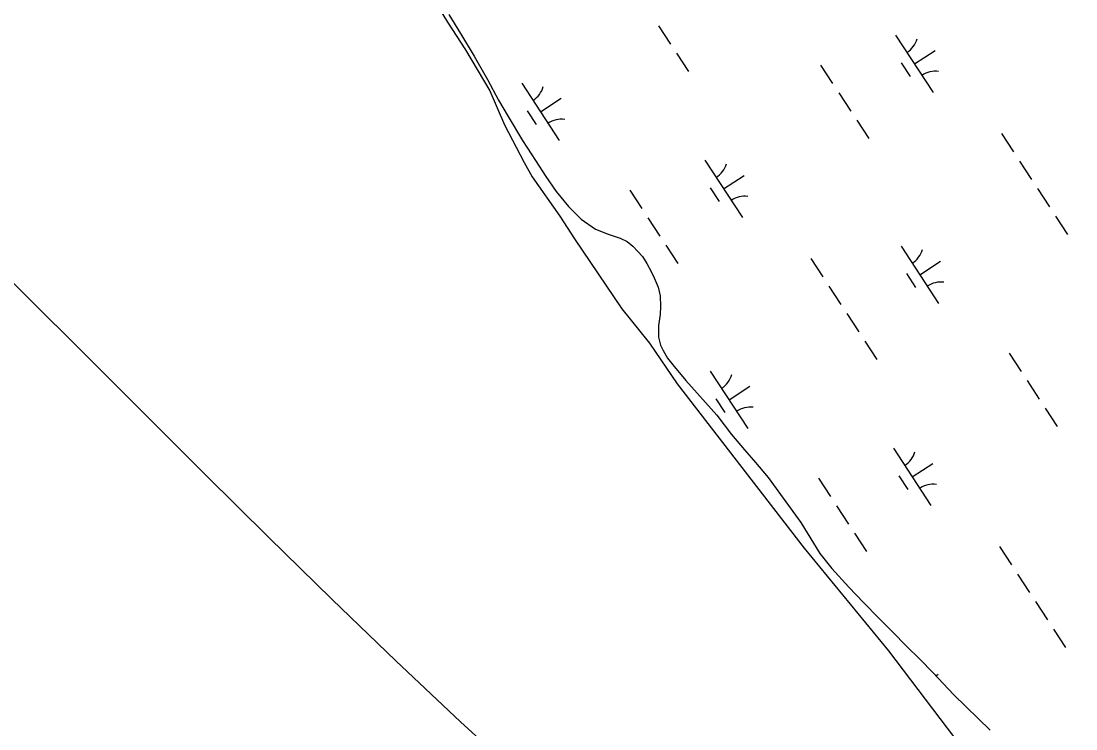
# Model space of a CAD drawing. Extents: x 3945642 to 3966284, y 206476 to 228921.
# Drawn here: x 3953528 to 3954297, y 221229 to 221745 of the extents above; entities that cross this region are included whole.
import ezdxf

# ---------------------------------------------------------------- set-up
doc = ezdxf.new("R2010")
doc.units = 0
for name, color, linetype in [('V-RIVR-EDGE', 7, 'Continuous'), ('V-TOPO-MINR', 7, 'Continuous'), ('V-WETL-SWMP', 7, 'Continuous')]:
    doc.layers.add(name, color=color, linetype=linetype)

msp = doc.modelspace()

# ---------------------------------------------------------------- linework, layer by layer
at = {"layer": 'V-RIVR-EDGE'}
msp.add_lwpolyline([(3953825.87, 221765.56), (3953838.93, 221744.19), (3953851.99, 221724), (3953869.79, 221694.32), (3953880.48, 221669.39), (3953894.72, 221642.09), (3953900.66, 221631.4), (3953920.84, 221602.91), (3953931.53, 221586.29), (3953965.96, 221535.24), (3953986.14, 221510.31), (3954006.32, 221480.63), (3954098.93, 221360.72), (3954160.66, 221285.92), (3954250.89, 221167.2)], dxfattribs=at)
at = {"layer": 'V-TOPO-MINR'}
msp.add_lwpolyline([(3954476.25, 220735.68), (3954045.21, 221066.69), (3953994.51, 221106.85), (3953944.65, 221147.99), (3953896.03, 221190.6), (3953848.25, 221234.2), (3953801.3, 221278.74), (3953754.61, 221323.55), (3953708.32, 221368.78), (3953662.3, 221414.27), (3953443.52, 221632.43)], dxfattribs=at)
at = {"layer": 'V-WETL-SWMP'}
for p, q in [((3953839.89, 221749.93), (3953848.39, 221736.07)), ((3953992.68, 221741.7), (3954001.44, 221728.32)), ((3953848.39, 221736.07), (3953858.44, 221719.48)), ((3954165.75, 221734.75), (3954193.15, 221692.93)), ((3954179.45, 221713.84), (3954194.51, 221723.71)), ((3953858.44, 221719.48), (3953867.99, 221702.53)), ((3954005.83, 221721.63), (3954014.6, 221708.25)), ((3954169.71, 221714.63), (3954176.29, 221704.6)), ((3954111.06, 221712.92), (3954119.83, 221699.53)), ((3953867.99, 221702.53), (3953875.97, 221687.47)), ((3953893.03, 221699.83), (3953920.43, 221658)), ((3954124.21, 221692.84), (3954132.98, 221679.46)), ((3953875.97, 221687.47), (3953883.08, 221675.49)), ((3953906.73, 221678.92), (3953921.78, 221688.78)), ((3953896.99, 221679.71), (3953903.56, 221669.67)), ((3953883.08, 221675.49), (3953893.66, 221658.04)), ((3954137.36, 221672.77), (3954146.13, 221659.38)), ((3954243.03, 221663.09), (3954251.8, 221649.7)), ((3953893.66, 221658.04), (3953903.02, 221643.5)), ((3953903.02, 221643.5), (3953910.64, 221631.87)), ((3954026.61, 221643.6), (3954054.01, 221601.78)), ((3954256.18, 221643.01), (3954264.95, 221629.63)), ((3953910.64, 221631.87), (3953918.09, 221620.93)), ((3954040.31, 221622.69), (3954055.37, 221632.55)), ((3953971.92, 221621.77), (3953980.69, 221608.38)), ((3954030.57, 221623.48), (3954037.15, 221613.44)), ((3954269.34, 221622.94), (3954278.1, 221609.55)), ((3953918.09, 221620.93), (3953927.08, 221609.99)), ((3953927.08, 221609.99), (3953936.41, 221600.6)), ((3953936.41, 221600.6), (3953946.92, 221593.45)), ((3953985.07, 221601.69), (3953993.84, 221588.31)), ((3954282.49, 221602.86), (3954291.25, 221589.48)), ((3953946.92, 221593.45), (3953956.04, 221589.73)), ((3953956.04, 221589.73), (3953964.82, 221586.86)), ((3953964.82, 221586.86), (3953969.81, 221584.32)), ((3953969.81, 221584.32), (3953973.95, 221580.91)), ((3953973.95, 221580.91), (3953977.75, 221577.15)), ((3953977.75, 221577.15), (3953981.04, 221573.39)), ((3953998.22, 221581.61), (3954006.99, 221568.23)), ((3954169.69, 221581.06), (3954197.09, 221539.24)), ((3953981.04, 221573.39), (3953984.33, 221568.43)), ((3953984.33, 221568.43), (3953987.45, 221562.61)), ((3954103.89, 221571.94), (3954112.66, 221558.55)), ((3954183.39, 221560.15), (3954198.44, 221570.01)), ((3953987.45, 221562.61), (3953989.71, 221557.99)), ((3954173.64, 221560.94), (3954180.22, 221550.9)), ((3953989.71, 221557.99), (3953992.5, 221550.97)), ((3953992.5, 221550.97), (3953993.91, 221544.8)), ((3953993.91, 221544.8), (3953994.13, 221536.9)), ((3954117.04, 221551.86), (3954125.81, 221538.48)), ((3953993.99, 221531.06), (3953992.83, 221523.15)), ((3953994.13, 221536.9), (3953993.99, 221531.06)), ((3954130.2, 221531.79), (3954138.96, 221518.4)), ((3953992.83, 221523.15), (3953992.71, 221514.74)), ((3953992.71, 221514.74), (3953994.29, 221508.91)), ((3953994.29, 221508.91), (3953996.2, 221504.8)), ((3954143.35, 221511.71), (3954152.12, 221498.33)), ((3953996.2, 221504.8), (3953999.33, 221499.33)), ((3953999.33, 221499.33), (3954003.13, 221494.37)), ((3954248.58, 221503), (3954257.35, 221489.61)), ((3954003.13, 221494.37), (3954012.81, 221483.1)), ((3954030.55, 221489.91), (3954057.95, 221448.09)), ((3954012.81, 221483.1), (3954035.45, 221457.82)), ((3954044.25, 221469), (3954059.3, 221478.86)), ((3954261.73, 221482.92), (3954270.5, 221469.54)), ((3954034.51, 221469.79), (3954041.08, 221459.75)), ((3954274.88, 221462.85), (3954283.65, 221449.46)), ((3954035.45, 221457.82), (3954046.1, 221443.63)), ((3954046.1, 221443.63), (3954055.44, 221432.44)), ((3954055.44, 221432.44), (3954063.64, 221423.21)), ((3954164.13, 221433.68), (3954191.53, 221391.86)), ((3954063.64, 221423.21), (3954072.81, 221412.36)), ((3954177.83, 221412.77), (3954192.89, 221422.64)), ((3954072.81, 221412.36), (3954096.61, 221379.54)), ((3954109.44, 221411.85), (3954118.21, 221398.46)), ((3954168.09, 221413.56), (3954174.67, 221403.52)), ((3954122.59, 221391.77), (3954131.36, 221378.39)), ((3954096.61, 221379.54), (3954110.38, 221356.87)), ((3954135.74, 221371.69), (3954144.51, 221358.31)), ((3954241.41, 221362.02), (3954250.18, 221348.63)), ((3954110.38, 221356.87), (3954119.2, 221346.02)), ((3954119.2, 221346.02), (3954131.55, 221332.44)), ((3954254.57, 221341.94), (3954263.33, 221328.56)), ((3954131.55, 221332.44), (3954142.35, 221321.17)), ((3954267.72, 221321.87), (3954276.48, 221308.48)), ((3954142.35, 221321.17), (3954153.58, 221309.65)), ((3954153.58, 221309.65), (3954163.42, 221299.75)), ((3954163.42, 221299.75), (3954173.61, 221289.42)), ((3954280.87, 221301.79), (3954289.64, 221288.41)), ((3954173.61, 221289.42), (3954183.54, 221279.6)), ((3954183.54, 221279.6), (3954192.78, 221270.13)), ((3954192.78, 221270.13), (3954208.16, 221253.99)), ((3954195.03, 221267.77), (3954196.82, 221268.94)), ((3954208.16, 221253.99), (3954234.68, 221228.22))]:
    msp.add_line(p, q, dxfattribs=at)
for centre, start, end in [((3954164.51, 221737.08), 302.45745, 344.00111), ((3954194.79, 221690.87), 82.45745, 124.00111), ((3953891.79, 221702.15), 302.45745, 344.00111), ((3953922.06, 221655.94), 82.45745, 124.00111), ((3954025.38, 221645.93), 302.45745, 344.00111), ((3954055.65, 221599.72), 82.45745, 124.00111), ((3954168.45, 221583.38), 302.45745, 344.00111), ((3954198.72, 221537.17), 82.45745, 124.00111), ((3954029.31, 221492.23), 302.45745, 344.00111), ((3954059.58, 221446.02), 82.45745, 124.00111), ((3954162.9, 221436.01), 302.45745, 344.00111), ((3954193.17, 221389.8), 82.45745, 124.00111)]:
    msp.add_arc(centre, 17.62, start, end, dxfattribs=at)

doc.saveas('drawing.dxf')
